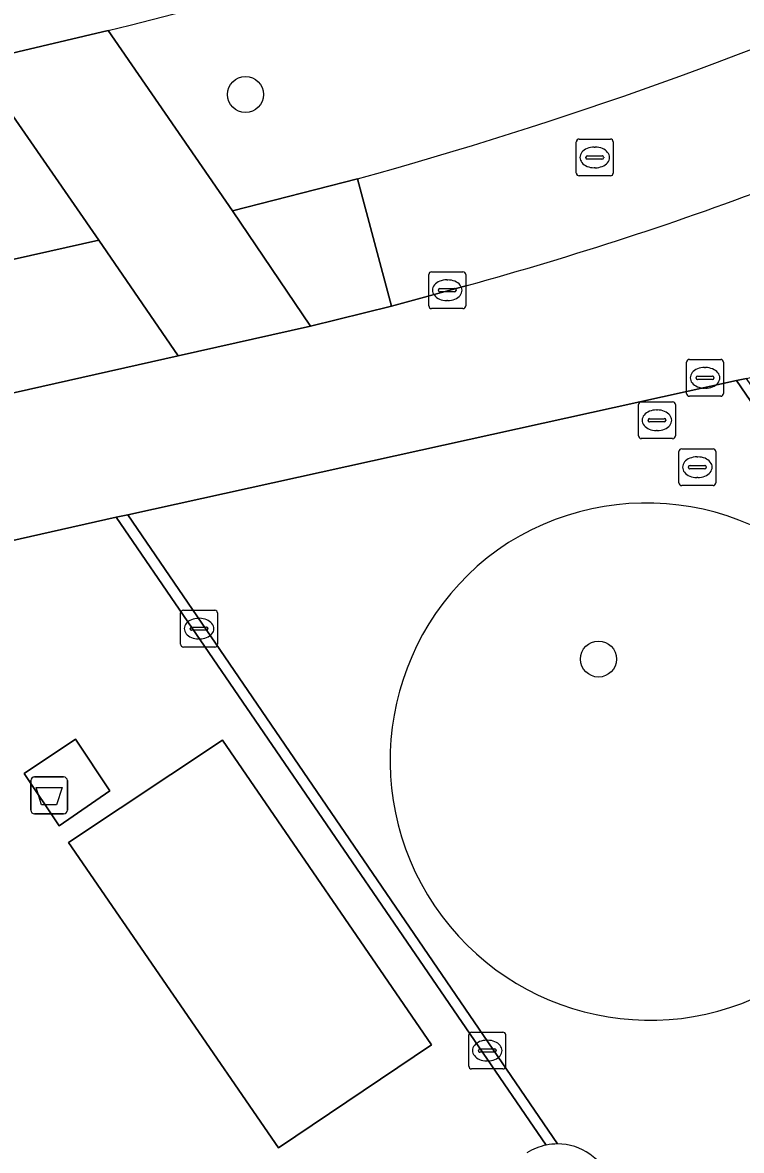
# Model space of a CAD drawing. Extents: x 155275 to 156265, y 382654 to 383635.
# Drawn here: x 155882.78 to 155902.31, y 383170.46 to 383201.09 of the extents above; entities that cross this region are included whole.
import ezdxf

# ---------------------------------------------------------------- set-up
doc = ezdxf.new("R2010")
doc.units = 0
for name, color, linetype in [('IMGEO_Afval_apart_plaats', 7, 'Continuous'), ('IMGEO_Berm_groen', 7, 'Continuous'), ('IMGEO_Boom', 7, 'Continuous'), ('IMGEO_Brandkraan', 7, 'Continuous'), ('IMGEO_Fietspad_gesloten', 7, 'Continuous'), ('IMGEO_Groenvoorziening', 7, 'Continuous'), ('IMGEO_Kolk', 7, 'Continuous'), ('IMGEO_Parkeervlak_open', 7, 'Continuous'), ('IMGEO_Rijbaan_lokaal_gesloten', 7, 'Continuous'), ('IMGEO_Rijbaan_lokaal_open', 7, 'Continuous'), ('IMGEO_Rioolput', 7, 'Continuous'), ('IMGEO_Voetpad_gesloten', 7, 'Continuous'), ('IMGEO_Voetpad_open', 7, 'Continuous')]:
    doc.layers.add(name, color=color, linetype=linetype)

msp = doc.modelspace()

# ---------------------------------------------------------------- linework, layer by layer
at = {"layer": 'IMGEO_Afval_apart_plaats'}
for p, q in [((155883.011, 383179.703), (155883.011, 383180.503)), ((155883.011, 383180.503), (155883.011, 383179.703)), ((155883.111, 383180.603), (155883.901, 383180.603)), ((155883.901, 383180.603), (155883.111, 383180.603)), ((155884.001, 383180.503), (155884.001, 383179.703)), ((155884.001, 383179.703), (155884.001, 383180.503)), ((155883.901, 383179.603), (155883.111, 383179.603)), ((155883.111, 383179.603), (155883.901, 383179.603))]:
    msp.add_line(p, q, dxfattribs=at)
msp.add_lwpolyline([(155883.154, 383180.317), (155883.858, 383180.317), (155883.709, 383179.847), (155883.303, 383179.847), (155883.154, 383180.317)], dxfattribs=at)
for centre, start, end in [((155883.111, 383180.503), 90, 180), ((155883.111, 383180.503), 90, 180), ((155883.901, 383180.503), 0, 90), ((155883.901, 383180.503), 360, 90), ((155883.111, 383179.703), 180, 270), ((155883.111, 383179.703), 180, 270), ((155883.901, 383179.703), 270, 0), ((155883.901, 383179.703), 270, 0)]:
    msp.add_arc(centre, 0.1, start, end, dxfattribs=at)
at = {"layer": 'IMGEO_Berm_groen'}
msp.add_lwpolyline([(155885.113, 383200.876), (155888.484, 383195.975), (155891.885, 383196.85)], dxfattribs=at)
msp.add_lwpolyline([(155884.86, 383195.178), (155881.496, 383200.022), (155853.636, 383193.872), (155857.049, 383188.945)], close=True, dxfattribs=at)
for centre, radius, start, end in [((155851.314, 383337.067), 140.323, 283.93778, 291.98434), ((155861.872, 383306.196), 113.39, 285.34829, 294.09179)]:
    msp.add_arc(centre, radius, start, end, dxfattribs=at)
at = {"layer": 'IMGEO_Boom'}
for centre in [(155888.841, 383199.14), (155898.426, 383183.806)]:
    msp.add_circle(centre, 0.489, dxfattribs=at)
at = {"layer": 'IMGEO_Brandkraan'}
for p, q in [((155900.82, 383191.017), (155900.82, 383191.869)), ((155900.895, 383191.943), (155901.747, 383191.943)), ((155901.308, 383191.723), (155901.333, 383191.723)), ((155901.821, 383191.869), (155901.821, 383191.017)), ((155901.079, 383191.437), (155901.079, 383191.449)), ((155901.517, 383191.4), (155901.119, 383191.4)), ((155901.122, 383191.486), (155901.52, 383191.486)), ((155901.563, 383191.449), (155901.563, 383191.437)), ((155901.331, 383191.163), (155901.306, 383191.163)), ((155899.589, 383190.791), (155900.441, 383190.791)), ((155901.747, 383190.943), (155900.895, 383190.943)), ((155899.514, 383189.865), (155899.514, 383190.717)), ((155900.002, 383190.571), (155900.027, 383190.571)), ((155900.515, 383190.717), (155900.515, 383189.865)), ((155899.773, 383190.285), (155899.773, 383190.297)), ((155900.211, 383190.248), (155899.813, 383190.248)), ((155899.816, 383190.334), (155900.214, 383190.334)), ((155900.257, 383190.297), (155900.257, 383190.285)), ((155900.025, 383190.011), (155900, 383190.011)), ((155900.441, 383189.791), (155899.589, 383189.791))]:
    msp.add_line(p, q, dxfattribs=at)
for points in [[(155900.82, 383191.017), (155900.82, 383191.869)], [(155900.895, 383191.943), (155901.747, 383191.943)], [(155901.821, 383191.869), (155901.821, 383191.017)], [(155899.589, 383190.791), (155900.441, 383190.791)], [(155901.747, 383190.943), (155900.895, 383190.943)], [(155899.514, 383189.865), (155899.514, 383190.717)], [(155900.515, 383190.717), (155900.515, 383189.865)], [(155900.441, 383189.791), (155899.589, 383189.791)]]:
    msp.add_lwpolyline(points, dxfattribs=at)
for centre, radius, start, end in [((155900.897, 383191.867), 0.0765, 91.552, 178.448), ((155900.897, 383191.867), 0.0765, 91.552, 178.448), ((155901.745, 383191.867), 0.0765, 1.552, 88.448), ((155901.745, 383191.867), 0.0765, 1.552, 88.448), ((155901.119, 383191.446), 0.0403, 85.8775, 175.7526), ((155901.116, 383191.436), 0.0366, 178.938, 274.7102), ((155901.52, 383191.443), 0.043, 264.8664, 352.4533), ((155901.524, 383191.448), 0.0386, 1.7309, 96.639), ((155899.591, 383190.715), 0.0765, 91.552, 178.448), ((155899.591, 383190.715), 0.0765, 91.552, 178.448), ((155900.439, 383190.715), 0.0765, 1.552, 88.448), ((155900.439, 383190.715), 0.0765, 1.552, 88.448), ((155900.897, 383191.019), 0.0765, 181.552, 268.448), ((155900.897, 383191.019), 0.0765, 181.552, 268.448), ((155901.745, 383191.019), 0.0765, 271.552, 358.448), ((155901.745, 383191.019), 0.0765, 271.552, 358.448), ((155899.813, 383190.294), 0.0403, 85.8775, 175.7526), ((155899.81, 383190.284), 0.0366, 178.938, 274.7102), ((155900.214, 383190.291), 0.043, 264.8664, 352.4533), ((155900.218, 383190.296), 0.0386, 1.7309, 96.639), ((155899.591, 383189.867), 0.0765, 181.552, 268.448), ((155899.591, 383189.867), 0.0765, 181.552, 268.448), ((155900.439, 383189.867), 0.0765, 271.552, 358.448), ((155900.439, 383189.867), 0.0765, 271.552, 358.448)]:
    msp.add_arc(centre, radius, start, end, dxfattribs=at)
for centre, major_axis, ratio, start_param, end_param in [((155901.307, 383191.443), (-0.387, 0.002), 0.722429, 4.712389, 7.853982), ((155901.332, 383191.443), (-0.39, 0.002), 0.717154, 1.570796, 4.712389), ((155900.001, 383190.291), (-0.387, 0.002), 0.722429, 4.712389, 7.853982), ((155900.026, 383190.291), (-0.39, 0.002), 0.717154, 1.570796, 4.712389)]:
    msp.add_ellipse(centre, major_axis=major_axis, ratio=ratio, start_param=start_param, end_param=end_param, dxfattribs=at)
at = {"layer": 'IMGEO_Fietspad_gesloten'}
msp.add_lwpolyline([(155803.789, 383182.688), (155808.796, 383183.946), (155811.916, 383184.748), (155817.791, 383186.119), (155833.92, 383189.687), (155850.109, 383193.138), (155853.636, 383193.872), (155881.496, 383200.022), (155885.113, 383200.876)], dxfattribs=at)
msp.add_arc((155851.314, 383337.067), 140.323, 283.93778, 291.98434, dxfattribs=at)
at = {"layer": 'IMGEO_Groenvoorziening'}
for centre, radius, start, end in [((155899.731, 383180.989), 7.053, 35.2701, 124.9969), ((155899.823, 383181.052), 7.055, 125.9082, 302.0985), ((155897.304, 383169.123), 1.512, 101.198, 122.7806), ((155897.32, 383169.07), 1.567, 90.154, 101.4155), ((155897.313, 383169.1), 1.537, 310.7117, 89.8696)]:
    msp.add_arc(centre, radius, start, end, dxfattribs=at)
at = {"layer": 'IMGEO_Kolk'}
for p, q in [((155893.819, 383193.397), (155893.819, 383194.249)), ((155893.894, 383194.323), (155894.746, 383194.323)), ((155894.307, 383194.103), (155894.332, 383194.103)), ((155894.82, 383194.249), (155894.82, 383193.397)), ((155894.078, 383193.817), (155894.078, 383193.829)), ((155894.121, 383193.866), (155894.519, 383193.866)), ((155894.562, 383193.829), (155894.562, 383193.817)), ((155894.516, 383193.78), (155894.118, 383193.78)), ((155894.33, 383193.543), (155894.305, 383193.543)), ((155894.746, 383193.323), (155893.894, 383193.323)), ((155887.078, 383184.206), (155887.078, 383185.058)), ((155887.153, 383185.132), (155888.005, 383185.132)), ((155887.566, 383184.912), (155887.591, 383184.912)), ((155888.079, 383185.058), (155888.079, 383184.206)), ((155887.337, 383184.626), (155887.337, 383184.638)), ((155887.38, 383184.675), (155887.778, 383184.675)), ((155887.821, 383184.638), (155887.821, 383184.626)), ((155887.775, 383184.589), (155887.377, 383184.589)), ((155887.589, 383184.352), (155887.564, 383184.352)), ((155888.005, 383184.132), (155887.153, 383184.132)), ((155894.905, 383172.747), (155894.905, 383173.599)), ((155894.98, 383173.673), (155895.832, 383173.673)), ((155895.906, 383173.599), (155895.906, 383172.747)), ((155895.393, 383173.453), (155895.418, 383173.453)), ((155895.164, 383173.167), (155895.164, 383173.179)), ((155895.602, 383173.13), (155895.204, 383173.13)), ((155895.207, 383173.216), (155895.605, 383173.216)), ((155895.648, 383173.179), (155895.648, 383173.167)), ((155895.832, 383172.673), (155894.98, 383172.673)), ((155895.416, 383172.893), (155895.391, 383172.893))]:
    msp.add_line(p, q, dxfattribs=at)
for points in [[(155893.819, 383193.397), (155893.819, 383194.249)], [(155893.894, 383194.323), (155894.746, 383194.323)], [(155894.82, 383194.249), (155894.82, 383193.397)], [(155894.746, 383193.323), (155893.894, 383193.323)], [(155887.078, 383184.206), (155887.078, 383185.058)], [(155887.153, 383185.132), (155888.005, 383185.132)], [(155888.079, 383185.058), (155888.079, 383184.206)], [(155888.005, 383184.132), (155887.153, 383184.132)], [(155894.905, 383172.747), (155894.905, 383173.599)], [(155894.98, 383173.673), (155895.832, 383173.673)], [(155895.906, 383173.599), (155895.906, 383172.747)], [(155895.832, 383172.673), (155894.98, 383172.673)]]:
    msp.add_lwpolyline(points, dxfattribs=at)
for centre, radius, start, end in [((155893.896, 383194.247), 0.0765, 91.552, 178.448), ((155893.896, 383194.247), 0.0765, 91.552, 178.448), ((155894.744, 383194.247), 0.0765, 1.552, 88.448), ((155894.744, 383194.247), 0.0765, 1.552, 88.448), ((155894.118, 383193.826), 0.0403, 85.8775, 175.7526), ((155894.115, 383193.816), 0.0366, 178.938, 274.7102), ((155894.519, 383193.823), 0.043, 264.8664, 352.4533), ((155894.523, 383193.828), 0.0386, 1.7309, 96.639), ((155893.896, 383193.399), 0.0765, 181.552, 268.448), ((155893.896, 383193.399), 0.0765, 181.552, 268.448), ((155894.744, 383193.399), 0.0765, 271.552, 358.448), ((155894.744, 383193.399), 0.0765, 271.552, 358.448), ((155887.155, 383185.056), 0.0765, 91.552, 178.448), ((155887.155, 383185.056), 0.0765, 91.552, 178.448), ((155888.003, 383185.056), 0.0765, 1.552, 88.448), ((155888.003, 383185.056), 0.0765, 1.552, 88.448), ((155887.377, 383184.635), 0.0403, 85.8775, 175.7526), ((155887.374, 383184.625), 0.0366, 178.938, 274.7102), ((155887.778, 383184.632), 0.043, 264.8664, 352.4533), ((155887.782, 383184.637), 0.0386, 1.7309, 96.639), ((155887.155, 383184.208), 0.0765, 181.552, 268.448), ((155887.155, 383184.208), 0.0765, 181.552, 268.448), ((155888.003, 383184.208), 0.0765, 271.552, 358.448), ((155888.003, 383184.208), 0.0765, 271.552, 358.448), ((155894.982, 383173.597), 0.0765, 91.552, 178.448), ((155894.982, 383173.597), 0.0765, 91.552, 178.448), ((155895.83, 383173.597), 0.0765, 1.552, 88.448), ((155895.83, 383173.597), 0.0765, 1.552, 88.448), ((155895.204, 383173.176), 0.0403, 85.8775, 175.7526), ((155895.201, 383173.166), 0.0366, 178.938, 274.7102), ((155895.605, 383173.173), 0.043, 264.8664, 352.4533), ((155895.609, 383173.178), 0.0386, 1.7309, 96.639), ((155894.982, 383172.749), 0.0765, 181.552, 268.448), ((155894.982, 383172.749), 0.0765, 181.552, 268.448), ((155895.83, 383172.749), 0.0765, 271.552, 358.448), ((155895.83, 383172.749), 0.0765, 271.552, 358.448)]:
    msp.add_arc(centre, radius, start, end, dxfattribs=at)
for centre, major_axis, ratio, start_param, end_param in [((155894.306, 383193.823), (-0.387, 0.002), 0.722429, 4.712389, 7.853982), ((155894.331, 383193.823), (-0.39, 0.002), 0.717154, 1.570796, 4.712389), ((155887.565, 383184.632), (-0.387, 0.002), 0.722429, 4.712389, 7.853982), ((155887.59, 383184.632), (-0.39, 0.002), 0.717154, 1.570796, 4.712389), ((155895.392, 383173.173), (-0.387, 0.002), 0.722429, 4.712389, 7.853982), ((155895.417, 383173.173), (-0.39, 0.002), 0.717154, 1.570796, 4.712389)]:
    msp.add_ellipse(centre, major_axis=major_axis, ratio=ratio, start_param=start_param, end_param=end_param, dxfattribs=at)
at = {"layer": 'IMGEO_Parkeervlak_open'}
msp.add_lwpolyline([(155893.888, 383173.329), (155888.219, 383181.606), (155884.033, 383178.827), (155889.735, 383170.527)], close=True, dxfattribs=at)
at = {"layer": 'IMGEO_Rijbaan_lokaal_gesloten'}
msp.add_lwpolyline([(155891.885, 383196.85), (155892.803, 383193.391), (155894.857, 383193.953)], dxfattribs=at)
for centre, radius, start, end in [((155861.872, 383306.196), 113.39, 285.34829, 294.09179), ((155869.908, 383284.888), 94.296, 285.34193, 290.83873)]:
    msp.add_arc(centre, radius, start, end, dxfattribs=at)
at = {"layer": 'IMGEO_Rijbaan_lokaal_open'}
for points in [[(155888.484, 383195.975), (155890.601, 383192.842), (155892.803, 383193.391), (155891.885, 383196.85)], [(155884.86, 383195.178), (155857.049, 383188.945), (155859.186, 383185.789), (155887.012, 383192.045)]]:
    msp.add_lwpolyline(points, close=True, dxfattribs=at)
at = {"layer": 'IMGEO_Rioolput'}
for p, q in [((155897.825, 383197.002), (155897.825, 383197.854)), ((155897.9, 383197.928), (155898.752, 383197.928)), ((155898.826, 383197.854), (155898.826, 383197.002)), ((155898.127, 383197.471), (155898.525, 383197.471)), ((155898.313, 383197.708), (155898.338, 383197.708)), ((155898.084, 383197.422), (155898.084, 383197.434)), ((155898.522, 383197.385), (155898.124, 383197.385)), ((155898.568, 383197.434), (155898.568, 383197.422)), ((155898.752, 383196.928), (155897.9, 383196.928)), ((155898.336, 383197.148), (155898.311, 383197.148)), ((155900.687, 383189.516), (155901.539, 383189.516)), ((155900.612, 383188.59), (155900.612, 383189.442)), ((155901.1, 383189.296), (155901.125, 383189.296)), ((155901.613, 383189.442), (155901.613, 383188.59)), ((155900.871, 383189.01), (155900.871, 383189.022)), ((155901.309, 383188.973), (155900.911, 383188.973)), ((155900.914, 383189.059), (155901.312, 383189.059)), ((155901.355, 383189.022), (155901.355, 383189.01)), ((155901.123, 383188.736), (155901.098, 383188.736)), ((155901.539, 383188.516), (155900.687, 383188.516))]:
    msp.add_line(p, q, dxfattribs=at)
for points in [[(155897.825, 383197.002), (155897.825, 383197.854)], [(155897.9, 383197.928), (155898.752, 383197.928)], [(155898.826, 383197.854), (155898.826, 383197.002)], [(155898.752, 383196.928), (155897.9, 383196.928)], [(155900.687, 383189.516), (155901.539, 383189.516)], [(155900.612, 383188.59), (155900.612, 383189.442)], [(155901.613, 383189.442), (155901.613, 383188.59)], [(155901.539, 383188.516), (155900.687, 383188.516)]]:
    msp.add_lwpolyline(points, dxfattribs=at)
for centre, radius, start, end in [((155897.902, 383197.852), 0.0765, 91.552, 178.448), ((155897.902, 383197.852), 0.0765, 91.552, 178.448), ((155898.75, 383197.852), 0.0765, 1.552, 88.448), ((155898.75, 383197.852), 0.0765, 1.552, 88.448), ((155898.124, 383197.431), 0.0403, 85.8775, 175.7526), ((155898.529, 383197.433), 0.0386, 1.7309, 96.639), ((155898.121, 383197.421), 0.0366, 178.938, 274.7102), ((155898.525, 383197.428), 0.043, 264.8664, 352.4533), ((155897.902, 383197.004), 0.0765, 181.552, 268.448), ((155897.902, 383197.004), 0.0765, 181.552, 268.448), ((155898.75, 383197.004), 0.0765, 271.552, 358.448), ((155898.75, 383197.004), 0.0765, 271.552, 358.448), ((155900.689, 383189.44), 0.0765, 91.552, 178.448), ((155900.689, 383189.44), 0.0765, 91.552, 178.448), ((155901.537, 383189.44), 0.0765, 1.552, 88.448), ((155901.537, 383189.44), 0.0765, 1.552, 88.448), ((155900.911, 383189.019), 0.0403, 85.8775, 175.7526), ((155900.908, 383189.009), 0.0366, 178.938, 274.7102), ((155901.312, 383189.016), 0.043, 264.8664, 352.4533), ((155901.316, 383189.021), 0.0386, 1.7309, 96.639), ((155900.689, 383188.592), 0.0765, 181.552, 268.448), ((155900.689, 383188.592), 0.0765, 181.552, 268.448), ((155901.537, 383188.592), 0.0765, 271.552, 358.448), ((155901.537, 383188.592), 0.0765, 271.552, 358.448)]:
    msp.add_arc(centre, radius, start, end, dxfattribs=at)
for centre, major_axis, ratio, start_param, end_param in [((155898.312, 383197.428), (-0.387, 0.002), 0.722429, 4.712389, 7.853982), ((155898.337, 383197.428), (-0.39, 0.002), 0.717154, 1.570796, 4.712389), ((155901.099, 383189.016), (-0.387, 0.002), 0.722429, 4.712389, 7.853982), ((155901.124, 383189.016), (-0.39, 0.002), 0.717154, 1.570796, 4.712389)]:
    msp.add_ellipse(centre, major_axis=major_axis, ratio=ratio, start_param=start_param, end_param=end_param, dxfattribs=at)
at = {"layer": 'IMGEO_Voetpad_gesloten'}
for points in [[(155902.448, 383191.426), (155902.172, 383191.367), (155931.5, 383148.452), (155863.327, 383130.346), (155860.338, 383134.727), (155882.417, 383149.798), (155876.216, 383158.871), (155875.989, 383158.653), (155882.014, 383149.858), (155859.907, 383134.822), (155863.219, 383130.024), (155931.963, 383148.284)], [(155883.783, 383179.278), (155885.158, 383180.228), (155884.226, 383181.634), (155882.83, 383180.699)]]:
    msp.add_lwpolyline(points, close=True, dxfattribs=at)
for points in [[(155897.316, 383170.637), (155885.646, 383187.72), (155885.329, 383187.66)], [(155885.329, 383187.66), (155897.01, 383170.606)]]:
    msp.add_lwpolyline(points, dxfattribs=at)
msp.add_arc((155897.32, 383169.07), 1.567, 90.154, 101.4155, dxfattribs=at)
at = {"layer": 'IMGEO_Voetpad_open'}
for points in [[(155888.484, 383195.975), (155885.113, 383200.876), (155881.496, 383200.022), (155884.86, 383195.178), (155887.012, 383192.045), (155890.601, 383192.842)], [(155883.783, 383179.278), (155882.83, 383180.699), (155884.226, 383181.634), (155885.158, 383180.228)], [(155884.033, 383178.827), (155888.219, 383181.606), (155893.888, 383173.329), (155889.735, 383170.527)]]:
    msp.add_lwpolyline(points, close=True, dxfattribs=at)
for points in [[(155791.993, 383166.733), (155792.077, 383166.451), (155793.257, 383166.839), (155793.457, 383166.263), (155800.782, 383168.637), (155800.967, 383168.041), (155809.359, 383170.66), (155821.394, 383173.271), (155856.897, 383181.221), (155858.008, 383181.485), (155860.029, 383181.978), (155860.322, 383182.022), (155885.329, 383187.66), (155885.646, 383187.72), (155902.172, 383191.367), (155902.448, 383191.426), (155905.363, 383192.109), (155903.453, 383196.761)], [(155894.857, 383193.953), (155892.803, 383193.391), (155890.601, 383192.842), (155887.012, 383192.045), (155859.186, 383185.789), (155855.685, 383185.019), (155850.604, 383183.856), (155820.572, 383177.109), (155817.54, 383176.409), (155814.391, 383175.709), (155808.683, 383174.445), (155773.576, 383166.494), (155775.548, 383162.648), (155775.642, 383162.926), (155777.223, 383163.288), (155781.515, 383163.707), (155781.533, 383163.714), (155787.732, 383165.698), (155787.913, 383165.119), (155790.17, 383165.849), (155790.071, 383166.132), (155791.993, 383166.733)], [(155897.01, 383170.606), (155885.329, 383187.66), (155860.322, 383182.022), (155872.869, 383163.723), (155876.216, 383158.871), (155882.417, 383149.798), (155860.338, 383134.727), (155863.327, 383130.346), (155931.5, 383148.452), (155902.172, 383191.367)], [(155902.172, 383191.367), (155885.646, 383187.72), (155897.316, 383170.637)]]:
    msp.add_lwpolyline(points, dxfattribs=at)
for centre, radius, start, end in [((155869.908, 383284.888), 94.296, 285.34193, 290.83873), ((155899.731, 383180.989), 7.053, 35.2701, 124.9969), ((155899.823, 383181.052), 7.055, 125.9082, 302.0985), ((155897.304, 383169.123), 1.512, 101.198, 122.7806), ((155897.313, 383169.1), 1.537, 310.7117, 89.8696)]:
    msp.add_arc(centre, radius, start, end, dxfattribs=at)

doc.saveas('drawing.dxf')
